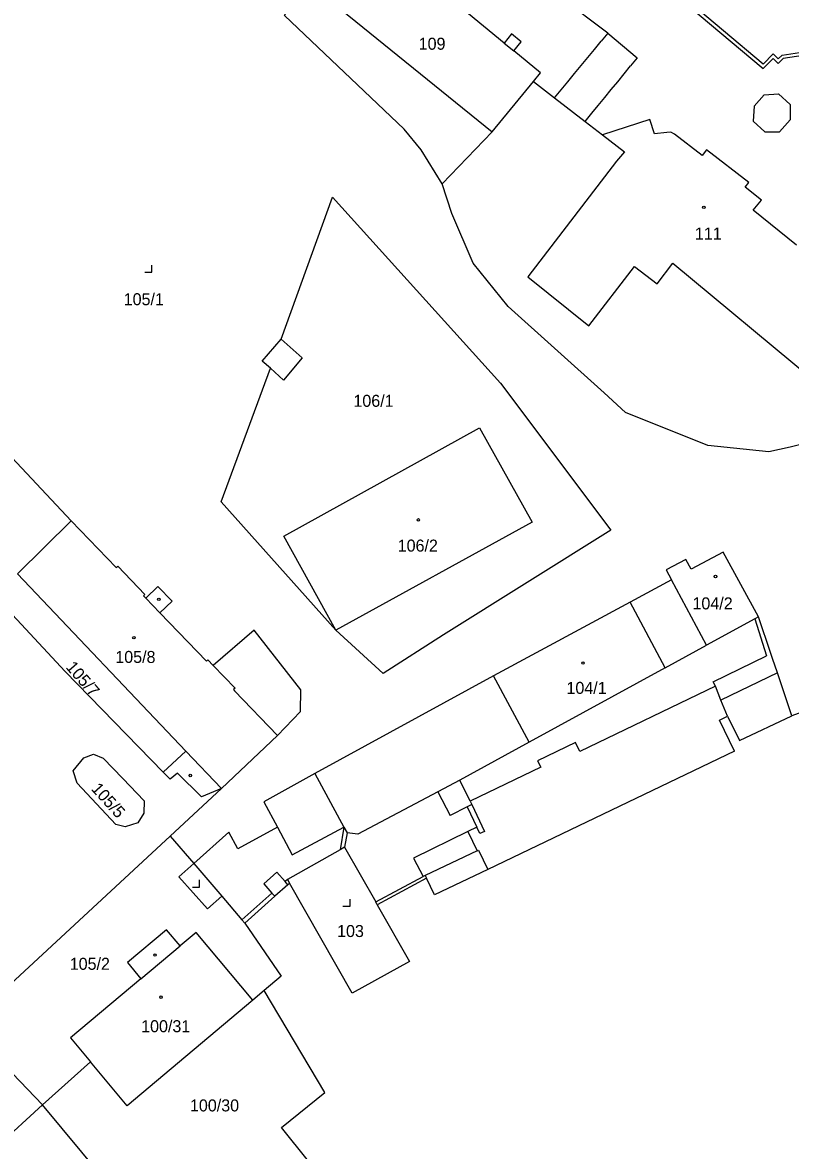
# Model space of a CAD drawing. Extents: x -724107 to -720612, y -1045267 to -1038441.
# Drawn here: x -723405.8 to -723297.1, y -1042478.7 to -1042319 of the extents above; entities that cross this region are included whole.
import ezdxf

# ---------------------------------------------------------------- set-up
doc = ezdxf.new("R2010")
doc.units = 0
for name, color, linetype in [('Hranice parcel', 7, 'Continuous'), ('Parcelní čísla', 7, 'Continuous'), ('Vnitřní kresba', 7, 'Continuous'), ('Značky budov', 7, 'Continuous'), ('Značky kultur', 7, 'Continuous')]:
    doc.layers.add(name, color=color, linetype=linetype)

msp = doc.modelspace()

# ---------------------------------------------------------------- linework, layer by layer
at = {"layer": 'Hranice parcel'}
for p, q in [((-723398.9, -1042389.57), (-723406.53, -1042397.05)), ((-723377.62, -1042427.43), (-723384.91, -1042434.19)), ((-723384.91, -1042434.19), (-723407.46, -1042455.11)), ((-723384.91, -1042434.19), (-723381.57, -1042438.08)), ((-723371.61, -1042456.04), (-723373.22, -1042457.39)), ((-723411.04, -1042463.83), (-723402.99, -1042472.24)), ((-723396.2, -1042466.13), (-723402.99, -1042472.24)), ((-723402.99, -1042472.24), (-723421.16, -1042488.78)), ((-723387.48, -1042490.81), (-723402.99, -1042472.24))]:
    msp.add_line(p, q, dxfattribs=at)
for points in [[(-723346.39, -1042341.85), (-723339.33, -1042334.49), (-723333.48, -1042327.4), (-723332.47, -1042326.18), (-723336.25, -1042323.06), (-723335.19, -1042321.78), (-723336.57, -1042320.66), (-723337.62, -1042321.94), (-723352.27, -1042309.86), (-723351.49, -1042308.92), (-723352.89, -1042307.79), (-723353.66, -1042308.71), (-723357.36, -1042305.66), (-723363.44, -1042301.31), (-723388.12, -1042281.63)], [(-723346.39, -1042341.85), (-723349.38, -1042337.07), (-723351.79, -1042334.14), (-723368.71, -1042318.03), (-723365.87, -1042312.98), (-723369.95, -1042309.65), (-723394.22, -1042290.54), (-723394.51, -1042290.31)], [(-723296.24, -1042350.54), (-723302.35, -1042345.58), (-723301.21, -1042344.17), (-723303.49, -1042342.32), (-723303, -1042341.69), (-723308.96, -1042337.06), (-723309.6, -1042337.88), (-723313.49, -1042334.82), (-723314.01, -1042334.57), (-723314.6, -1042334.62), (-723316.34, -1042334.77), (-723317, -1042332.75), (-723323.69, -1042334.94), (-723320.6, -1042337.32), (-723321.7, -1042338.67), (-723334.25, -1042355.01), (-723325.63, -1042361.97), (-723319.17, -1042353.56), (-723315.96, -1042356.03), (-723313.72, -1042353.12), (-723293.95, -1042369.52)], [(-723276.66, -1042389.58), (-723288.77, -1042379.75), (-723291.46, -1042378.22), (-723292.59, -1042377.99), (-723297.11, -1042379.13), (-723300.14, -1042379.78), (-723308.78, -1042378.92), (-723320.42, -1042374.23), (-723323.48, -1042371.47), (-723337.05, -1042359.22), (-723342, -1042353.09), (-723345.04, -1042346.09), (-723346.39, -1042341.85)], [(-723370.71, -1042367.98), (-723371.86, -1042366.95), (-723369.18, -1042363.83), (-723361.9, -1042343.77), (-723338.13, -1042370.1), (-723322.51, -1042390.9), (-723346.2, -1042405.7), (-723354.75, -1042411.16), (-723361.44, -1042405.04), (-723377.7, -1042386.87), (-723370.71, -1042367.98)], [(-723407.9, -1042398.37), (-723441.65, -1042363.37), (-723442.37, -1042364.06), (-723443.24, -1042363.09), (-723442.55, -1042362.43), (-723446.93, -1042357.89), (-723446.02, -1042356.89), (-723445.28, -1042357.56), (-723437.77, -1042349.26), (-723427.94, -1042359.05), (-723422.7, -1042364.52), (-723411.02, -1042376.73), (-723408.74, -1042379.11), (-723398.9, -1042389.57)], [(-723368.82, -1042391.73), (-723341.11, -1042376.39), (-723333.64, -1042389.77), (-723361.44, -1042405.04), (-723368.82, -1042391.73)], [(-723398.9, -1042389.57), (-723392.53, -1042396.19), (-723392.31, -1042395.99), (-723388.47, -1042399.98), (-723388.69, -1042400.19), (-723388.36, -1042400.53), (-723386.63, -1042398.86), (-723384.64, -1042400.94), (-723386.37, -1042402.6), (-723379.78, -1042409.45), (-723379.56, -1042409.24), (-723378.82, -1042410.04), (-723375.7, -1042413.25), (-723375.92, -1042413.46), (-723375.78, -1042413.61), (-723369.71, -1042419.94), (-723377.62, -1042427.43)], [(-723301.63, -1042403.13), (-723306.63, -1042393.98), (-723311.15, -1042396.42), (-723311.9, -1042395.04), (-723314.69, -1042396.51), (-723313.93, -1042397.92)], [(-723385.88, -1042425.16), (-723382.69, -1042422.18), (-723406.53, -1042397.05)], [(-723313.93, -1042397.92), (-723319.76, -1042401.06), (-723339.12, -1042411.5), (-723364.4, -1042425.33), (-723371.66, -1042429.33), (-723369.73, -1042432.91), (-723375.31, -1042435.98), (-723376.58, -1042433.61), (-723381.57, -1042438.08)], [(-723301.63, -1042403.13), (-723302.15, -1042403.42), (-723308.96, -1042407.14), (-723313.93, -1042397.92)], [(-723385.88, -1042425.16), (-723399.78, -1042410.89), (-723409.78, -1042400.17)], [(-723298.94, -1042411.09), (-723299.62, -1042409.07), (-723299.87, -1042408.34), (-723301.63, -1042403.13)], [(-723298.94, -1042411.09), (-723306.93, -1042414.94), (-723307.72, -1042412.97), (-723326.89, -1042422.22), (-723327.51, -1042420.94), (-723332.88, -1042423.53), (-723332.45, -1042424.43), (-723342.44, -1042429.25)], [(-723290.97, -1042415), (-723296.89, -1042417.15), (-723298.94, -1042411.09)], [(-723392.58, -1042432.55), (-723398.09, -1042426.68), (-723398.63, -1042424.97), (-723397.11, -1042423.13), (-723395.74, -1042422.59), (-723394.38, -1042423.16), (-723391.62, -1042426.04), (-723388.6, -1042429.18), (-723388.63, -1042430.95), (-723389.48, -1042432.31), (-723391.29, -1042432.89), (-723392.58, -1042432.55)], [(-723377.62, -1042427.43), (-723380.48, -1042428.64), (-723383.86, -1042425.27), (-723384.91, -1042426.12), (-723385.88, -1042425.16)], [(-723342.44, -1042429.25), (-723343.89, -1042426.25), (-723347.02, -1042427.91), (-723358.33, -1042433.91), (-723359.86, -1042433.71), (-723360.21, -1042435.77), (-723360.84, -1042436.12), (-723368.31, -1042440.34), (-723368.01, -1042440.86)], [(-723342.44, -1042429.25), (-723342.21, -1042429.73), (-723340.39, -1042433.55), (-723341.06, -1042433.83), (-723341.49, -1042432.93), (-723342.76, -1042433.55), (-723341.46, -1042436.28), (-723341.23, -1042436.17), (-723339.93, -1042438.89), (-723347.48, -1042442.51), (-723348.6, -1042440.16), (-723355.59, -1042443.9), (-723351.02, -1042451.92), (-723359.15, -1042456.43), (-723368.01, -1042440.86)], [(-723381.57, -1042438.08), (-723377.6, -1042442.7), (-723374.74, -1042446.04), (-723374.35, -1042446.49)], [(-723368.01, -1042440.86), (-723368.23, -1042441.06), (-723370.1, -1042442.71), (-723374.35, -1042446.49)], [(-723373.22, -1042457.39), (-723381.22, -1042447.81), (-723383.51, -1042449.73), (-723385.42, -1042447.43), (-723390.95, -1042452.08), (-723389.04, -1042454.39), (-723399.01, -1042462.76), (-723396.2, -1042466.13)], [(-723374.35, -1042446.49), (-723369.17, -1042453.99), (-723371.61, -1042456.04)], [(-723278.64, -1042588.16), (-723334.54, -1042518.55), (-723369.16, -1042475.43), (-723362.99, -1042470.47), (-723371.61, -1042456.04)], [(-723373.22, -1042457.39), (-723391.01, -1042472.35), (-723396.2, -1042466.13)]]:
    msp.add_lwpolyline(points, dxfattribs=at)
at = {"layer": 'Vnitřní kresba'}
for p, q in [((-723300.93, -1042324.92), (-723327.06, -1042303.02)), ((-723327, -1042303.65), (-723300.93, -1042325.55)), ((-723322.96, -1042320.55), (-723334.48, -1042311.73)), ((-723364.03, -1042314.48), (-723339.33, -1042334.49)), ((-723322.96, -1042320.55), (-723323.9, -1042321.69)), ((-723322.96, -1042320.55), (-723318.8, -1042324.04)), ((-723337.62, -1042321.94), (-723336.25, -1042323.06)), ((-723325.78, -1042323.98), (-723324.84, -1042322.84)), ((-723324.84, -1042322.84), (-723323.9, -1042321.69)), ((-723326.72, -1042325.13), (-723325.78, -1042323.98)), ((-723318.8, -1042324.04), (-723319.72, -1042325.16)), ((-723300.93, -1042324.92), (-723299.52, -1042323.49)), ((-723300.93, -1042325.55), (-723299.52, -1042324.13)), ((-723298.81, -1042324.2), (-723299.52, -1042323.49)), ((-723299.52, -1042324.13), (-723298.81, -1042324.84)), ((-723298.27, -1042323.65), (-723298.81, -1042324.2)), ((-723298.81, -1042324.84), (-723298.1, -1042324.13)), ((-723298.27, -1042323.65), (-723295.18, -1042323.2)), ((-723295.3, -1042323.69), (-723298.1, -1042324.13)), ((-723327.66, -1042326.27), (-723326.72, -1042325.13)), ((-723320.64, -1042326.28), (-723319.72, -1042325.16)), ((-723333.48, -1042327.4), (-723330.48, -1042329.71)), ((-723329.53, -1042328.56), (-723328.6, -1042327.41)), ((-723328.6, -1042327.41), (-723327.66, -1042326.27)), ((-723322.47, -1042328.53), (-723321.55, -1042327.41)), ((-723321.55, -1042327.41), (-723320.64, -1042326.28)), ((-723330.48, -1042329.71), (-723329.53, -1042328.56)), ((-723323.39, -1042329.65), (-723322.47, -1042328.53)), ((-723302.22, -1042330.89), (-723300.8, -1042329.26)), ((-723300.8, -1042329.26), (-723298.76, -1042329.13)), ((-723298.76, -1042329.13), (-723297.14, -1042330.63)), ((-723330.48, -1042329.71), (-723326.16, -1042333.04)), ((-723325.22, -1042331.89), (-723324.31, -1042330.77)), ((-723324.31, -1042330.77), (-723323.39, -1042329.65)), ((-723302.22, -1042330.89), (-723302.35, -1042333.01)), ((-723297.14, -1042330.63), (-723297.13, -1042332.81)), ((-723326.16, -1042333.04), (-723325.22, -1042331.89)), ((-723326.16, -1042333.04), (-723323.69, -1042334.94)), ((-723302.35, -1042333.01), (-723300.73, -1042334.51)), ((-723297.13, -1042332.81), (-723298.64, -1042334.49)), ((-723300.73, -1042334.51), (-723298.64, -1042334.49)), ((-723369.18, -1042363.83), (-723366.22, -1042366.5)), ((-723366.22, -1042366.5), (-723368.86, -1042369.64)), ((-723368.86, -1042369.64), (-723370.71, -1042367.98)), ((-723386.37, -1042402.6), (-723388.36, -1042400.53)), ((-723314.84, -1042410.36), (-723319.76, -1042401.06)), ((-723302.15, -1042403.42), (-723300.47, -1042408.68)), ((-723373.01, -1042405.02), (-723378.82, -1042410.04)), ((-723366.39, -1042413.49), (-723373.01, -1042405.02)), ((-723314.84, -1042410.36), (-723308.96, -1042407.14)), ((-723308.02, -1042412.35), (-723300.47, -1042408.68)), ((-723314.84, -1042410.36), (-723334.09, -1042420.89)), ((-723334.09, -1042420.89), (-723339.12, -1042411.5)), ((-723366.47, -1042416.57), (-723366.39, -1042413.49)), ((-723307.72, -1042412.97), (-723308.02, -1042412.35)), ((-723306.02, -1042417.19), (-723306.93, -1042414.94)), ((-723369.71, -1042419.94), (-723366.47, -1042416.57)), ((-723307.14, -1042417.79), (-723306.02, -1042417.19)), ((-723305.01, -1042422.18), (-723307.14, -1042417.79)), ((-723306.02, -1042417.19), (-723304.31, -1042420.66)), ((-723304.31, -1042420.66), (-723296.89, -1042417.15)), ((-723334.09, -1042420.89), (-723343.89, -1042426.25)), ((-723377.62, -1042427.43), (-723382.69, -1042422.18)), ((-723305.01, -1042422.18), (-723339.93, -1042438.89)), ((-723364.4, -1042425.33), (-723360.3, -1042432.9)), ((-723347.02, -1042427.91), (-723345.24, -1042431.27)), ((-723342.21, -1042429.73), (-723342.88, -1042430.06)), ((-723342.88, -1042430.06), (-723345.24, -1042431.27)), ((-723342.88, -1042430.06), (-723341.49, -1042432.93)), ((-723369.73, -1042432.91), (-723367.62, -1042436.84)), ((-723367.62, -1042436.84), (-723360.3, -1042432.9)), ((-723360.3, -1042432.9), (-723360.84, -1042436.12)), ((-723360.3, -1042432.9), (-723359.86, -1042433.71)), ((-723342.76, -1042433.55), (-723350.45, -1042437.32)), ((-723360.21, -1042435.77), (-723355.8, -1042443.51)), ((-723341.46, -1042436.28), (-723348.8, -1042439.76)), ((-723350.45, -1042437.32), (-723349.07, -1042439.9)), ((-723383.68, -1042439.96), (-723381.57, -1042438.08)), ((-723369.8, -1042439.3), (-723371.66, -1042440.96)), ((-723369.8, -1042439.3), (-723368.62, -1042440.62)), ((-723383.68, -1042439.96), (-723379.64, -1042444.46)), ((-723371.66, -1042440.96), (-723370.49, -1042442.27)), ((-723368.31, -1042440.34), (-723368.62, -1042440.62)), ((-723368.23, -1042441.06), (-723368.62, -1042440.62)), ((-723355.8, -1042443.51), (-723349.07, -1042439.9)), ((-723348.8, -1042439.76), (-723349.07, -1042439.9)), ((-723348.8, -1042439.76), (-723348.6, -1042440.16)), ((-723370.49, -1042442.27), (-723374.74, -1042446.04)), ((-723370.1, -1042442.71), (-723370.49, -1042442.27)), ((-723377.6, -1042442.7), (-723379.64, -1042444.46)), ((-723355.59, -1042443.9), (-723355.8, -1042443.51)), ((-723389.04, -1042454.39), (-723383.51, -1042449.73))]:
    msp.add_line(p, q, dxfattribs=at)
at = {"layer": 'Značky budov'}
for centre in [(-723309.35, -1042345.19), (-723349.76, -1042389.43), (-723307.7, -1042397.44), (-723386.51, -1042400.67), (-723390.04, -1042406.1), (-723326.47, -1042409.69), (-723382.06, -1042425.61), (-723387.04, -1042451.02), (-723386.19, -1042456.98)]:
    msp.add_circle(centre, 0.175, dxfattribs=at)
at = {"layer": 'Značky kultur'}
for p, q in [((-723388.49, -1042354.38), (-723387.49, -1042354.38)), ((-723387.49, -1042354.38), (-723387.49, -1042353.38)), ((-723380.73, -1042441.39), (-723380.73, -1042440.39)), ((-723381.73, -1042441.39), (-723380.73, -1042441.39)), ((-723360.44, -1042444.1), (-723359.44, -1042444.1)), ((-723359.44, -1042444.1), (-723359.44, -1042443.1))]:
    msp.add_line(p, q, dxfattribs=at)

# ---------------------------------------------------------------- texts
at = {"layer": 'Parcelní čísla'}
for s, p in [('109', (-723349.72, -1042322.89)), ('111', (-723310.62, -1042349.75)), ('105/1', (-723391.48, -1042359.05)), ('106/1', (-723358.96, -1042373.43)), ('106/2', (-723352.69, -1042393.92)), ('104/2', (-723310.96, -1042402.1)), ('105/8', (-723392.67, -1042409.68)), ('104/1', (-723328.8, -1042414.06)), ('103', (-723361.27, -1042448.47)), ('105/2', (-723399.12, -1042453.11)), ('100/31', (-723389.01, -1042461.94)), ('100/30', (-723382.1, -1042473.15))]:
    msp.add_text(s, height=1.7, dxfattribs=at).set_placement(p)
for s, rotation, p in [('105/7', 311, (-723399.77, -1042410.33)), ('105/5', 312, (-723396.18, -1042427.56))]:
    msp.add_text(s, height=1.7, rotation=rotation, dxfattribs=at).set_placement(p)

doc.saveas('drawing.dxf')
